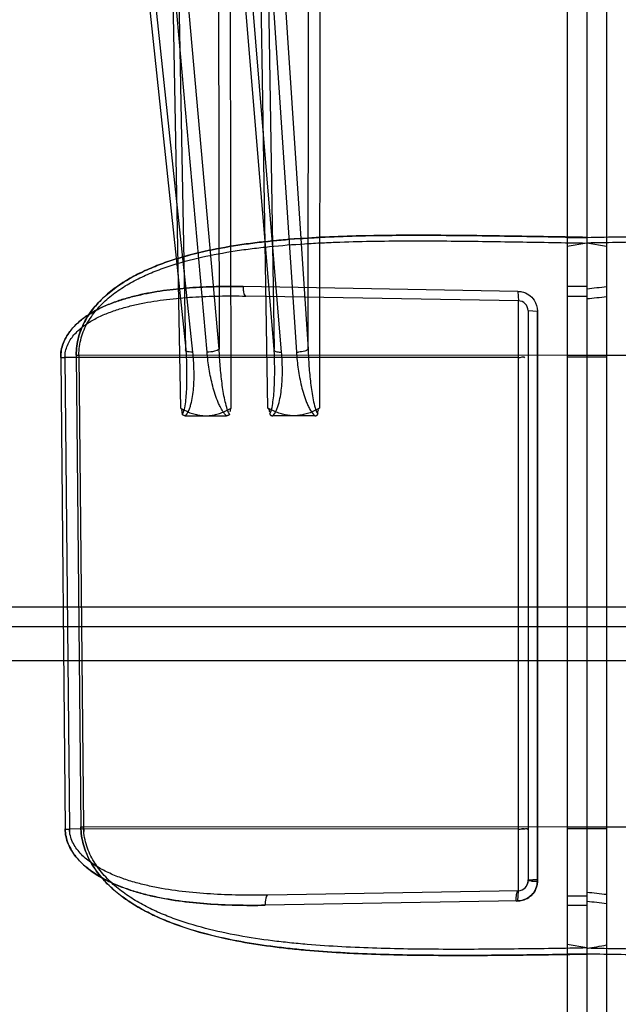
# Model space of a CAD drawing. Header units: millimetres. Extents: x 0 to 297, y 0 to 210.
# Tile 265 of 405: x 147.211 to 147.364, y 158.342 to 158.592. Entities that reach past the tile are written whole.
import ezdxf

# ---------------------------------------------------------------- set-up
doc = ezdxf.new("R2010")
doc.units = ezdxf.units.MM
doc.header["$LTSCALE"] = 16.335
for name, color, linetype in [('INTFCLR_1', 7, 'CONTINUOUS'), ('INTFCLR_144815', 7, 'CONTINUOUS'), ('INTFCLR_72935', 7, 'CONTINUOUS')]:
    doc.layers.add(name, color=color, linetype=linetype)

msp = doc.modelspace()

# ---------------------------------------------------------------- linework, layer by layer
at = {"layer": 'INTFCLR_1', "color": 6, "linetype": 'Continuous'}
for p, q in [((147.3556636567, 158.9753871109), (147.3556636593, 156.6578991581)), ((147.3506636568, 158.9745054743), (147.3506636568, 156.6423528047)), ((147.3556636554, 158.3545025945), (147.3556636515, 158.3545599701))]:
    msp.add_line(p, q, dxfattribs=at)
at = {"layer": 'INTFCLR_1', "color": 9, "linetype": 'Continuous'}
for p, q in [((147.3506636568, 158.5368306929), (147.3556636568, 158.5368642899)), ((147.3556636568, 158.5354214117), (147.3506636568, 158.5345398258)), ((147.3556636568, 158.5243674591), (147.3506636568, 158.5243674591)), ((147.3556636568, 158.5217950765), (147.3506636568, 158.5217950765)), ((147.4849424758, 158.5069041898), (147.3556636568, 158.5068180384)), ((147.3556636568, 158.5068180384), (147.3506636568, 158.5067843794)), ((147.3556636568, 158.5064025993), (147.3506636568, 158.5064025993)), ((147.3556636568, 158.3868180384), (147.3506636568, 158.3867843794)), ((147.4837637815, 158.3869034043), (147.3556636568, 158.3868180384)), ((147.3556636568, 158.3864025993), (147.3506636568, 158.3864025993)), ((147.3556636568, 158.3692573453), (147.3506636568, 158.3692573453)), ((147.3556636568, 158.3668572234), (147.3506636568, 158.3668572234)), ((147.3556636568, 158.3560544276), (147.3506636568, 158.356932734)), ((147.3556636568, 158.3545026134), (147.3506636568, 158.3544689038))]:
    msp.add_line(p, q, dxfattribs=at)
for points, knots in [([(147.3556636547, 158.5368642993), (147.3615446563, 158.5369666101), (147.3735536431, 158.5371742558), (147.3916326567, 158.5374259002), (147.4068471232, 158.5374218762), (147.4189290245, 158.5371115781), (147.4264328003, 158.5367370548), (147.4324060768, 158.5362888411), (147.4383174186, 158.5357284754), (147.4456118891, 158.5347866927), (147.4542110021, 158.533135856), (147.4605054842, 158.5313675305), (147.4645804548, 158.5298844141), (147.4672526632, 158.5288092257), (147.4705065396, 158.5272879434), (147.4736135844, 158.5254819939), (147.4759764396, 158.52383213), (147.478249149, 158.5220241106), (147.4803404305, 158.5199662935), (147.4821497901, 158.5176412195), (147.483346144, 158.5157398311), (147.4843372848, 158.5136883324), (147.485328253, 158.510779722), (147.4856306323, 158.5084489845), (147.4856155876, 158.5069041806)], [0, 0, 0, 0, 0.1235583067, 0.2523043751, 0.3798166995, 0.4431253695, 0.5061711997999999, 0.537617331, 0.5689486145, 0.6308998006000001, 0.6920421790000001, 0.7527558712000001, 0.7679623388, 0.7831225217, 0.8132535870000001, 0.8433357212, 0.8584789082, 0.8737547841, 0.9043176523, 0.9198058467, 0.9355628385, 0.9514204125, 0.9675474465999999, 1, 1, 1, 1]), ([(147.4849424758, 158.5069041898), (147.4849575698, 158.5083780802), (147.4846565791, 158.5106054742), (147.4836753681, 158.5133750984), (147.4826938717, 158.51532971), (147.4815086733, 158.5171424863), (147.4797134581, 158.5193621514), (147.4776418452, 158.5213222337), (147.4753921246, 158.5230448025), (147.4730361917, 158.5246275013), (147.4699295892, 158.5263618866), (147.4660344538, 158.5281083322), (147.4606719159, 158.5300673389), (147.4537240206, 158.5319378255), (147.446608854, 158.5332448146), (147.4408165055, 158.5340450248), (147.4349335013, 158.5347045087), (147.4290013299, 158.5351730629), (147.4230322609, 158.5355007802), (147.4170188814, 158.5357478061), (147.4064532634, 158.5359963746), (147.3913108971, 158.5359848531), (147.3733704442, 158.5357298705), (147.361478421, 158.5355231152), (147.3556636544, 158.5354214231)], [0, 0, 0, 0, 0.0312897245, 0.0468914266, 0.0622613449, 0.0775988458, 0.092780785, 0.1227820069, 0.137841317, 0.1529073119, 0.1829955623, 0.2132363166, 0.2434361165, 0.304110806, 0.3657027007, 0.396894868, 0.4282281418, 0.4913590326, 0.5231807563, 0.5551297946, 0.6191161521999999, 0.7475158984, 0.8765439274, 1, 1, 1, 1]), ([(147.4844421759, 158.3869033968), (147.4844345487, 158.3861265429), (147.4843136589, 158.3845817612), (147.4838305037, 158.3823170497), (147.4830764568, 158.3801461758), (147.482086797, 158.378091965), (147.4808995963, 158.3761672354), (147.4791128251, 158.3737970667), (147.4765494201, 158.3711542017), (147.4736805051, 158.368890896), (147.4712633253, 158.3672818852), (147.4687771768, 158.3657965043), (147.4661985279, 158.364478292), (147.4635553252, 158.3633047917), (147.4595420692, 158.3616817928), (147.4533348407, 158.3597033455), (147.4448296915, 158.3577892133), (147.4376047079, 158.3566489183), (147.4317480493, 158.3559431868), (147.4258228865, 158.3553574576), (147.4198600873, 158.3549344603), (147.4138663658, 158.3546334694), (147.4078320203, 158.3544027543), (147.4002709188, 158.3542292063), (147.3881541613, 158.354128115), (147.3732833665, 158.3542261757), (147.3614416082, 158.3544020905), (147.3556636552, 158.3545025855)], [0, 0, 0, 0, 0.0163893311, 0.0325704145, 0.0487255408, 0.0647523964, 0.0805783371, 0.09635471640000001, 0.127295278, 0.1579323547, 0.1732654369, 0.1885316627, 0.2190078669, 0.2342826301, 0.2495335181, 0.3103183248, 0.3714295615, 0.4333015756, 0.4645341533, 0.4958693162, 0.5588997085, 0.5906159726, 0.6224708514, 0.6862906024, 0.7501582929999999, 0.8780896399, 1, 1, 1, 1]), ([(147.3556636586, 158.3560544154), (147.3614601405, 158.3559530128), (147.3732925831, 158.3557747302), (147.3911103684, 158.3556501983), (147.4061068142, 158.3558283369), (147.418021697, 158.3563131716), (147.4254243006, 158.3568102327), (147.4313110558, 158.3573629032), (147.4371280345, 158.3580297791), (147.4443034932, 158.3591085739), (147.4527649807, 158.3609253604), (147.4596368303, 158.3630181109), (147.4649369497, 158.3651601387), (147.4687737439, 158.3670372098), (147.4718247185, 158.3688683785), (147.4741472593, 158.3705254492), (147.4763773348, 158.3723253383), (147.4784325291, 158.374352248), (147.4802212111, 158.3766229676), (147.4814081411, 158.3784646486), (147.4824001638, 158.3804379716), (147.4834060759, 158.3832095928), (147.4837485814, 158.385431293), (147.4837637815, 158.3869034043)], [0, 0, 0, 0, 0.1236538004, 0.2524038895, 0.3800470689, 0.4434888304, 0.5067305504, 0.5382670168, 0.5695931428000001, 0.6316094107, 0.6929530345, 0.7540459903, 0.7845347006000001, 0.8148028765, 0.8450638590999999, 0.8603049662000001, 0.875623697, 0.9061675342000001, 0.9216005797, 0.9372058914, 0.9528226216, 0.9685992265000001, 1, 1, 1, 1])]:
    msp.add_open_spline(points, degree=3, knots=knots, dxfattribs=at)
at = {"layer": 'INTFCLR_144815', "color": 9, "linetype": 'Continuous'}
for p, q in [((147.2318307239, 158.7140000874), (147.2535812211, 158.5084242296)), ((147.2333653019, 158.7147688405), (147.2552784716, 158.5076554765)), ((147.2589782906, 158.5076554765), (147.2405220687, 158.7147688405)), ((147.2620623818, 158.5084242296), (147.2437431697, 158.7140000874)), ((147.2760633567, 158.5084242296), (147.258900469, 158.7140000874)), ((147.2779656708, 158.5076554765), (147.2606744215, 158.7147688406)), ((147.267966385, 158.7147688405), (147.2817353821, 158.5076554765)), ((147.2710379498, 158.7140000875), (147.2847047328, 158.5084242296)), ((147.2482233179, 158.7116527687), (147.2522479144, 158.4934464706)), ((147.2535812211, 158.5084242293), (147.2498228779, 158.7115873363)), ((147.2744846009, 158.4934464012), (147.2709367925, 158.7116527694)), ((147.2727486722, 158.7115873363), (147.2760633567, 158.5084242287)), ((147.2847047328, 158.5084242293), (147.2848451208, 158.7115873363)), ((147.2877807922, 158.7116527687), (147.2876426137, 158.4934464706)), ((147.2617037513, 158.7067618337), (147.2620623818, 158.5084242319)), ((147.2651620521, 158.4934464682), (147.2647640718, 158.7068272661)), ((147.5754981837, 158.4427782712), (147.0408527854, 158.4427782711)), ((147.0458520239, 158.4378655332), (147.5719233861, 158.4378655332))]:
    msp.add_line(p, q, dxfattribs=at)
at = {"layer": 'INTFCLR_144815', "color": 6, "linetype": 'Continuous'}
for p, q in [((147.2647072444, 158.491931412), (147.2647062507, 158.4919268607)), ((147.2534500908, 158.4914782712), (147.2639598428, 158.4914782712)), ((147.2864176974, 158.4914782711), (147.2757094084, 158.4914782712)), ((147.5886196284, 158.4290894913), (147.0262141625, 158.4290894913))]:
    msp.add_line(p, q, dxfattribs=at)
for points in [[(147.2534500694, 158.4914782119), (147.253409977, 158.4914786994), (147.253371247, 158.491480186), (147.2533338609, 158.4914826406), (147.2532977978, 158.4914860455), (147.2532630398, 158.4914903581), (147.253229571, 158.491495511), (147.253197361, 158.4915014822), (147.2531663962, 158.4915082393), (147.2531366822, 158.4915157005), (147.2531081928, 158.4915238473), (147.2530809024, 158.4915326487), (147.2530548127, 158.4915420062), (147.2530298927, 158.491551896), (147.2530061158, 158.4915622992), (147.2529834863, 158.4915731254), (147.2529619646, 158.4915843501), (147.2529415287, 158.4915959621), (147.2529222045, 158.4916078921), (147.2529039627, 158.491620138), (147.2528867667, 158.4916326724), (147.2528706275, 158.4916453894), (147.2528555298, 158.4916582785), (147.2528414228, 158.4916713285), (147.2528282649, 158.4916844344), (147.2528160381, 158.491697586), (147.2528047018, 158.4917107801), (147.2527941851, 158.4917239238), (147.2527844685, 158.4917370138), (147.2527755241, 158.4917500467), (147.2527672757, 158.4917629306), (147.2527597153, 158.4917756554), (147.2527528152, 158.4917882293), (147.252746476, 158.4918005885), (147.2527406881, 158.491812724), (147.2527354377, 158.4918246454), (147.2527306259, 158.4918363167), (147.2527262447, 158.4918477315), (147.2527222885, 158.4918588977), (147.2527186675, 158.4918698), (147.2527153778, 158.4918804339), (147.2527124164, 158.4918908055), (147.2527097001, 158.4919009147), (147.2527072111, 158.4919107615), (147.252704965, 158.4919203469), (147.2527029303, 158.491929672), (147.2527010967, 158.4919387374), (147.252699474, 158.4919475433), (147.2526980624, 158.4919560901)], [(147.2647052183, 158.4919221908), (147.264704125, 158.4919173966), (147.264702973, 158.4919124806), (147.2647017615, 158.4919074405), (147.2647004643, 158.4919022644), (147.2646990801, 158.491896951), (147.2646976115, 158.4918915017), (147.2646960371, 158.4918859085), (147.2646943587, 158.4918801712), (147.2646925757, 158.49187429), (147.2646906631, 158.4918682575), (147.2646886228, 158.4918620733), (147.2646864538, 158.4918557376), (147.2646841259, 158.4918492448), (147.2646816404, 158.4918425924), (147.2646789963, 158.4918357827), (147.264676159, 158.4918288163), (147.2646731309, 158.491821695), (147.2646699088, 158.4918144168), (147.2646664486, 158.4918069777), (147.2646627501, 158.4917993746), (147.2646588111, 158.4917916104), (147.2646545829, 158.49178369), (147.2646500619, 158.4917756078), (147.2646452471, 158.4917673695), (147.2646400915, 158.4917589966), (147.2646345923, 158.4917504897), (147.2646287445, 158.4917418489), (147.2646224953, 158.4917330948), (147.2646158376, 158.4917242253), (147.2646087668, 158.4917152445), (147.264601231, 158.4917061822), (147.2645932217, 158.4916970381), (147.2645847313, 158.4916878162), (147.2645757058, 158.4916785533), (147.2645661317, 158.4916692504), (147.2645560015, 158.4916599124), (147.2645452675, 158.4916505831), (147.26453391, 158.4916412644), (147.2645219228, 158.4916319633), (147.2645092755, 158.4916227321), (147.264495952, 158.4916135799), (147.2644819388, 158.49160451), (147.2644672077, 158.4915955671), (147.2644517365, 158.4915867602), (147.2644355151, 158.4915780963), (147.2644185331, 158.4915696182), (147.2644007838, 158.4915613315), (147.2643822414, 158.4915532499), (147.2643628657, 158.4915454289), (147.2643426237, 158.4915378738), (147.2643215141, 158.4915306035), (147.2642995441, 158.491523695), (147.2642767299, 158.4915171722), (147.2642530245, 158.4915110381), (147.2642283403, 158.4915053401), (147.2642026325, 158.4915000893), (147.2641759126, 158.4914953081), (147.264148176, 158.4914910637), (147.2641194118, 158.4914873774), (147.2640896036, 158.4914842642), (147.2640587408, 158.4914817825), (147.2640268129, 158.4914799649), (147.2639938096, 158.4914788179), (147.263959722, 158.4914783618)], [(147.2647117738, 158.4919563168), (147.2647112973, 158.4919524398), (147.264710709, 158.4919484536), (147.2647100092, 158.4919443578), (147.2647091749, 158.4919401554)], [(147.2749432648, 158.4919563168), (147.27494377, 158.4919524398), (147.2749443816, 158.4919484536), (147.2749450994, 158.4919443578), (147.274945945, 158.4919401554)], [(147.2749488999, 158.4919268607), (147.2749499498, 158.4919221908), (147.2749510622, 158.4919173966), (147.2749522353, 158.4919124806), (147.2749534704, 158.4919074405), (147.2749547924, 158.4919022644), (147.2749562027, 158.491896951), (147.2749576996, 158.4918915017), (147.2749593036, 158.4918859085), (147.2749610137, 158.4918801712), (147.2749628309, 158.49187429), (147.2749647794, 158.4918682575), (147.274966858, 158.4918620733), (147.2749690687, 158.4918557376), (147.2749714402, 158.4918492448), (147.2749739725, 158.4918425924), (147.2749766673, 158.4918357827), (147.2749795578, 158.4918288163), (147.2749826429, 158.491821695), (147.2749859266, 158.4918144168), (147.2749894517, 158.4918069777), (147.2749932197, 158.4917993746), (147.2749972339, 158.4917916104), (147.2750015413, 158.4917836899), (147.275006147, 158.4917756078), (147.2750110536, 158.4917673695), (147.2750163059, 158.4917589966), (147.2750219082, 158.4917504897), (147.2750278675, 158.4917418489), (147.2750342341, 158.4917330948), (147.2750410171, 158.4917242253), (147.2750482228, 158.4917152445), (147.2750559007, 158.4917061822), (147.2750640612, 158.4916970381), (147.2750727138, 158.4916878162), (147.2750819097, 158.4916785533), (147.2750916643, 158.4916692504), (147.2751019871, 158.4916599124), (147.275112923, 158.4916505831), (147.2751244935, 158.4916412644), (147.2751367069, 158.4916319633), (147.275149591, 158.4916227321), (147.2751631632, 158.4916135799), (147.2751774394, 158.49160451), (147.2751924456, 158.4915955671), (147.2752082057, 158.4915867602), (147.2752247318, 158.4915780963), (147.275242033, 158.4915696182), (147.2752601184, 158.4915613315), (147.2752790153, 158.4915532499), (147.2752987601, 158.4915454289), (147.2753193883, 158.4915378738), (147.2753409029, 158.4915306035), (147.2753632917, 158.491523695), (147.2753865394, 158.4915171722), (147.2754106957, 158.4915110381), (147.2754358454, 158.4915053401), (147.2754620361, 158.4915000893), (147.2754892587, 158.4914953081), (147.2755175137, 158.4914910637), (147.2755468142, 158.4914873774), (147.2755771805, 158.4914842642), (147.2756086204, 158.4914817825), (147.2756411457, 158.4914799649), (147.275674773, 158.4914788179), (147.2757095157, 158.4914783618)], [(147.2864177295, 158.4914782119), (147.2864585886, 158.4914786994), (147.2864980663, 158.491480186), (147.2865361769, 158.4914826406), (147.2865729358, 158.4914860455), (147.2866083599, 158.4914903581), (147.2866424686, 158.491495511), (147.2866752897, 158.4915014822), (147.2867068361, 158.4915082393), (147.2867371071, 158.4915157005), (147.2867661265, 158.4915238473), (147.2867939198, 158.4915326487), (147.2868204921, 158.4915420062), (147.2868458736, 158.491551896), (147.2868700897, 158.4915622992), (147.286893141, 158.4915731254), (147.2869150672, 158.4915843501), (147.2869358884, 158.4915959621), (147.2869555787, 158.4916078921), (147.2869741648, 158.491620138), (147.286991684, 158.4916326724), (147.2870081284, 158.4916453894), (147.2870235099, 158.4916582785), (147.2870378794, 158.4916713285), (147.2870512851, 158.4916844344), (147.2870637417, 158.491697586), (147.2870752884, 158.4917107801), (147.2870860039, 158.4917239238), (147.2870959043, 158.4917370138), (147.2871050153, 158.4917500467), (147.2871134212, 158.4917629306), (147.2871211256, 158.4917756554), (147.2871281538, 158.4917882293), (147.2871346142, 158.4918005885), (147.287140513, 158.491812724), (147.2871458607, 158.4918246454), (147.2871507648, 158.4918363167), (147.2871552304, 158.4918477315), (147.2871592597, 158.4918588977), (147.2871629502, 158.4918698), (147.2871663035, 158.4918804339), (147.2871693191, 158.4918908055), (147.2871720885, 158.4919009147), (147.2871746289, 158.4919107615), (147.2871769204, 158.4919203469), (147.2871789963, 158.491929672), (147.2871808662, 158.4919387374), (147.2871825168, 158.4919475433), (147.287183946, 158.4919560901)]]:
    msp.add_lwpolyline(points, dxfattribs=at)
at = {"layer": 'INTFCLR_144815', "color": 9, "linetype": 'Continuous'}
msp.add_arc((147.28179407, 158.5155255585), 0.007870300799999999, 269.5727478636, 273.4622230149, dxfattribs=at)
for points, knots in [([(147.2535812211, 158.5084242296), (147.253670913, 158.5069759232), (147.2537665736, 158.5048037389), (147.2538067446, 158.501914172), (147.2537874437, 158.4997664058), (147.2537069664, 158.497645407), (147.253553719, 158.4955587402), (147.2532763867, 158.4936617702), (147.2529919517, 158.4924251), (147.2526980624, 158.4919560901)], [0, 0, 0, 0, 0.2624128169, 0.3930633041, 0.5225937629, 0.6507142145, 0.7770976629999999, 0.8999087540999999, 1, 1, 1, 1]), ([(147.2552784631, 158.5076554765), (147.2554305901, 158.5062176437), (147.2555817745, 158.5040552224), (147.2556085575, 158.5011764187), (147.2555293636, 158.499035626), (147.2553299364, 158.496918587), (147.2550332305, 158.4951696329), (147.2545326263, 158.4933126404), (147.2540546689, 158.4921116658), (147.2534500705, 158.4914782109)], [0, 0, 0, 0, 0.2619116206, 0.3921593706, 0.5214161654, 0.6497140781, 0.7774129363, 0.8413750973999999, 1, 1, 1, 1]), ([(147.2552784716, 158.5076554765), (147.255001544, 158.5076532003), (147.2544882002, 158.5076821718), (147.2538955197, 158.5077955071), (147.2534205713, 158.5080718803), (147.2535153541, 158.508348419), (147.2535812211, 158.5084242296)], [0, 0, 0, 0, 0.3766513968, 0.6832752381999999, 0.8634122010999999, 1, 1, 1, 1]), ([(147.2620623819, 158.5084242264), (147.2617720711, 158.5080963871), (147.2606501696, 158.5077866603), (147.259613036, 158.5076502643), (147.2589782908, 158.5076554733)], [0, 0, 0, 0, 0.4082366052, 1, 1, 1, 1]), ([(147.2639597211, 158.4914783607), (147.2632413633, 158.4921028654), (147.2625351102, 158.4932819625), (147.2616651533, 158.495150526), (147.2610254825, 158.496899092), (147.2602072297, 158.499727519), (147.2594714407, 158.5033136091), (147.2591072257, 158.5062086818), (147.2589783, 158.5076554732)], [0, 0, 0, 0, 0.1663170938, 0.2317517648, 0.3614325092, 0.4906053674, 0.7462034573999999, 1, 1, 1, 1]), ([(147.2647117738, 158.4919563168), (147.2643580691, 158.4924384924), (147.2639487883, 158.4936683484), (147.2634676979, 158.4955691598), (147.2630935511, 158.4976359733), (147.2626806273, 158.5004814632), (147.2623114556, 158.5040824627), (147.2621279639, 158.5069745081), (147.2620623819, 158.5084242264)], [0, 0, 0, 0, 0.1069632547, 0.2259230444, 0.3529156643, 0.4817421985, 0.7404247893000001, 1, 1, 1, 1]), ([(147.2749432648, 158.4919563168), (147.2752599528, 158.4924427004), (147.2755574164, 158.4936791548), (147.2758646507, 158.4955741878), (147.276047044, 158.4976398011), (147.2761949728, 158.5004875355), (147.2762255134, 158.5040907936), (147.2761353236, 158.5069770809), (147.2760633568, 158.5084242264)], [0, 0, 0, 0, 0.1048534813, 0.2228269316, 0.3494650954, 0.4783906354, 0.7382380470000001, 1, 1, 1, 1]), ([(147.2757095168, 158.4914783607), (147.2763348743, 158.49210514), (147.2768526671, 158.493300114), (147.2774093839, 158.4951581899), (147.2777562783, 158.4969110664), (147.278097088, 158.4997480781), (147.2782195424, 158.5033433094), (147.2780856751, 158.5062179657), (147.2779656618, 158.5076554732)], [0, 0, 0, 0, 0.1598204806, 0.2237984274, 0.3519341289, 0.4809963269, 0.7396162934, 1, 1, 1, 1]), ([(147.2760633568, 158.5084242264), (147.2760097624, 158.5083438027), (147.2760057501, 158.5079158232), (147.2769504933, 158.5077161), (147.277549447, 158.5076521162), (147.2779656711, 158.5076554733)], [0, 0, 0, 0, 0.1254620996, 0.4596528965, 1, 1, 1, 1]), ([(147.2817353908, 158.5076554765), (147.2818315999, 158.5062082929), (147.2820563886, 158.5040378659), (147.2825298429, 158.5011676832), (147.2829844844, 158.4990257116), (147.2835580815, 158.4969039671), (147.2841656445, 158.4951633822), (147.2847710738, 158.4938045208), (147.285404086, 158.4926401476), (147.2859818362, 158.4918583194), (147.2864177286, 158.4914782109)], [0, 0, 0, 0, 0.2543163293, 0.38211097, 0.5099607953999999, 0.6381010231, 0.7672763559, 0.8328131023, 0.8985899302, 1, 1, 1, 1]), ([(147.2847047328, 158.5084242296), (147.2845211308, 158.5081555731), (147.2836258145, 158.5078395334), (147.2828049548, 158.5077017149), (147.2822693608, 158.5076696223)], [0, 0, 0, 0, 0.3775150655, 1, 1, 1, 1]), ([(147.2847047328, 158.5084242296), (147.2847522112, 158.5069733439), (147.2848631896, 158.5047989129), (147.2850991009, 158.5019117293), (147.2853248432, 158.4997634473), (147.2856103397, 158.4976412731), (147.2859677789, 158.4955524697), (147.2864328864, 158.4936484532), (147.2868447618, 158.4924177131), (147.287183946, 158.4919560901)], [0, 0, 0, 0, 0.2599875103, 0.3898033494, 0.5187987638, 0.6467499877, 0.7734614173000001, 0.8974070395, 1, 1, 1, 1])]:
    msp.add_open_spline(points, degree=3, knots=knots, dxfattribs=at)
at = {"layer": 'INTFCLR_144815', "color": 7, "linetype": 'Continuous'}
for points, knots in [([(147.2522478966, 158.4934464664), (147.2527008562, 158.4931725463), (147.2535905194, 158.4926824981), (147.2549381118, 158.4921211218), (147.256231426, 158.4917419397), (147.257479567, 158.4915259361), (147.2583012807, 158.4914773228), (147.2587049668, 158.4914782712)], [0, 0, 0, 0, 0.2323778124, 0.44503119, 0.6396008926, 0.8227844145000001, 1, 1, 1, 1]), ([(147.2587049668, 158.4914782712), (147.2591158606, 158.4914778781), (147.2599473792, 158.4915270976), (147.261202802, 158.4917477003), (147.2624885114, 158.4921277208), (147.2638266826, 158.4926861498), (147.264708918, 158.4931732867), (147.265162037, 158.4934464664)], [0, 0, 0, 0, 0.180379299, 0.3646876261, 0.5584195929, 0.7677303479, 1, 1, 1, 1]), ([(147.2810635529, 158.4914782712), (147.2806449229, 158.4914778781), (147.279797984, 158.4915270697), (147.2785191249, 158.4917475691), (147.277209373, 158.4921274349), (147.2758461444, 158.4926856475), (147.2749465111, 158.4931730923), (147.2744845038, 158.4934464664)], [0, 0, 0, 0, 0.1807180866, 0.365283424, 0.5591086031, 0.7682572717, 1, 1, 1, 1]), ([(147.287642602, 158.4934464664), (147.2871807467, 158.4931723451), (147.2862735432, 158.4926819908), (147.2849007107, 158.4921208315), (147.2835832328, 158.4917418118), (147.2823117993, 158.4915259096), (147.2814748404, 158.4914773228), (147.2810635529, 158.4914782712)], [0, 0, 0, 0, 0.2318507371, 0.4443420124, 0.6390096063, 0.8224511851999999, 1, 1, 1, 1])]:
    msp.add_open_spline(points, degree=3, knots=knots, dxfattribs=at)
at = {"layer": 'INTFCLR_144815', "color": 6, "linetype": 'Continuous'}
for points in [[(147.2526980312, 158.4919562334), (147.2526361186, 158.4923245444), (147.2527766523, 158.4928561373), (147.2524578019, 158.4930506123)], [(147.265162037, 158.4934464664), (147.2648604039, 158.4932624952), (147.2648613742, 158.4927976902), (147.2648028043, 158.4924492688)], [(147.2744845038, 158.4934464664), (147.2747881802, 158.4932643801), (147.2747907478, 158.4927982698), (147.2748505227, 158.4924492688)], [(147.287183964, 158.4919562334), (147.2872470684, 158.4923246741), (147.2871080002, 158.4928586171), (147.2874287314, 158.4930506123)]]:
    msp.add_open_spline(points, degree=3, dxfattribs=at)
at = {"layer": 'INTFCLR_72935', "color": 6, "linetype": 'Continuous'}
for p, q in [((147.3556636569, 158.9753871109), (147.3556632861, 156.6414711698)), ((147.3606636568, 158.9745054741), (147.3606636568, 156.6423528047)), ((147.3381018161, 158.5231340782), (147.2681486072, 158.5243370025))]:
    msp.add_line(p, q, dxfattribs=at)
at = {"layer": 'INTFCLR_72935', "color": 9, "linetype": 'Continuous'}
for p, q in [((147.3606636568, 158.5345414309), (147.3556636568, 158.5354230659)), ((147.3382072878, 158.520725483), (147.2688479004, 158.5219361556)), ((147.3381017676, 158.5231296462), (147.3382073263, 158.520727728)), ((147.3382072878, 158.3706397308), (147.3382072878, 158.520725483)), ((147.3406636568, 158.5182258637), (147.3406636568, 158.3731393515)), ((147.3406636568, 158.518225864), (147.3430565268, 158.518130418)), ((147.3430544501, 158.3730439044), (147.3430565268, 158.5181304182)), ((147.3430565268, 158.5181304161), (147.3430544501, 158.3730439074)), ((147.2257117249, 158.5069041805), (147.2268851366, 158.3869033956)), ((147.2263848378, 158.5069041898), (147.2275635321, 158.3869034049)), ((147.3556636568, 158.5068180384), (147.2263848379, 158.5069041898)), ((147.2217367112, 158.5063337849), (147.2228788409, 158.3863330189)), ((147.2228328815, 158.5063337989), (147.2239832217, 158.3863330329)), ((147.3382072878, 158.506256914), (147.2228328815, 158.5063337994)), ((147.3606636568, 158.5067843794), (147.3556636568, 158.5068180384)), ((147.3606636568, 158.5064025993), (147.3556636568, 158.5063858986)), ((147.2275635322, 158.3869034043), (147.2276235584, 158.3856826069)), ((147.3556636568, 158.3868180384), (147.2275635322, 158.3869034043)), ((147.3606636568, 158.3867843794), (147.3556636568, 158.3868180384)), ((147.3382072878, 158.386256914), (147.2239832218, 158.3863330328)), ((147.3606636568, 158.3864025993), (147.3556636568, 158.3863858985)), ((147.3430544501, 158.3730439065), (147.3406636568, 158.3731393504)), ((147.3382072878, 158.3706397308), (147.2744437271, 158.3695267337)), ((147.3380986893, 158.3680446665), (147.3382072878, 158.3706397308)), ((147.3380986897, 158.3680446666), (147.2737775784, 158.3669316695))]:
    msp.add_line(p, q, dxfattribs=at)
at = {"layer": 'INTFCLR_72935', "color": 7, "linetype": 'Continuous'}
msp.add_line((147.340675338, 158.3733808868), (147.3430779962, 158.373526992), dxfattribs=at)
at = {"layer": 'INTFCLR_72935', "color": 9, "linetype": 'Continuous'}
for centre, radius, start, end in [((147.4788400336, 157.4229497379), 1.1076399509, 96.1246614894, 96.38484953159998), ((147.3381636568, 158.5182258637), 0.0025, 0, 89.0000000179), ((147.4985833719, 157.2022180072), 1.3266884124, 95.9671288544, 96.1842840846), ((147.2260478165, 158.5416603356), 0.0347577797, 269.4459677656, 270.5555648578), ((147.2222840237, 158.5646103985), 0.0582791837, 269.4619150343, 270.5396044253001), ((147.2272238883, 158.4215861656), 0.0346844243, 269.4404015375, 270.5610722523), ((147.2234302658, 158.4444988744), 0.0581684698, 269.4568399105, 270.5446682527), ((147.2314539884, 158.3864164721), 0.0074712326, 180.6398964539, 185.6372435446), ((147.3381636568, 158.3731393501), 0.0025, 270.999999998, 360), ((147.5076127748, 159.6911471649), 1.329576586, 263.4376802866, 263.6545208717), ((147.4859152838, 159.4545406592), 1.0943357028, 263.1642527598, 263.4278386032)]:
    msp.add_arc(centre, radius, start, end, dxfattribs=at)
at = {"layer": 'INTFCLR_72935', "color": 7, "linetype": 'Continuous'}
msp.add_arc((147.343148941, 158.4295740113), 0.0565301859, 268.3636815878, 269.9042293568, dxfattribs=at)
at = {"layer": 'INTFCLR_72935', "color": 6, "linetype": 'Continuous'}
msp.add_arc((147.1967224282, 159.2948791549), 0.9522723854, 279.6080522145, 279.9133085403, dxfattribs=at)
at = {"layer": 'INTFCLR_72935', "color": 9, "linetype": 'Continuous'}
for points, knots in [([(147.3556636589, 158.5368642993), (147.3497826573, 158.5369666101), (147.3377736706, 158.5371742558), (147.3196946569, 158.5374259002), (147.3044801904, 158.5374218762), (147.2923982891, 158.5371115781), (147.2848945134, 158.5367370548), (147.2789212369, 158.5362888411), (147.273009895, 158.5357284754), (147.2657154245, 158.5347866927), (147.2571163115, 158.533135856), (147.2508218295, 158.5313675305), (147.2467468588, 158.5298844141), (147.2440746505, 158.5288092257), (147.240820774, 158.5272879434), (147.2377137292, 158.5254819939), (147.235350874, 158.52383213), (147.2330781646, 158.5220241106), (147.2309868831, 158.5199662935), (147.2291775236, 158.5176412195), (147.2279811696, 158.5157398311), (147.2269900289, 158.5136883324), (147.2259990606, 158.5107797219), (147.2256966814, 158.5084489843), (147.225711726, 158.5069041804)], [0, 0, 0, 0, 0.1235583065, 0.2523043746, 0.3798166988, 0.4431253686, 0.5061711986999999, 0.5376173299, 0.5689486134, 0.6308997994, 0.6920421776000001, 0.7527558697, 0.7679623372, 0.7831225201, 0.8132535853, 0.8433357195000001, 0.8584789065, 0.8737547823, 0.9043176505, 0.9198058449, 0.9355628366, 0.9514204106, 0.9675474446, 1, 1, 1, 1]), ([(147.225711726, 158.5069041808), (147.2256967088, 158.5084461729), (147.2259978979, 158.5107724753), (147.2269848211, 158.5136749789), (147.2279712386, 158.5157213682), (147.2291626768, 158.5176198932), (147.2309646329, 158.5199411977), (147.2330475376, 158.521996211), (147.2353131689, 158.523804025), (147.2376799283, 158.5254612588), (147.2408018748, 158.5272789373), (147.2447196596, 158.529111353), (147.2501089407, 158.5311660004), (147.2570943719, 158.533130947), (147.2642523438, 158.5345066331), (147.2700775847, 158.5353498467), (147.2759919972, 158.5360455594), (147.2819565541, 158.5365415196), (147.2879582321, 158.5368899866), (147.2940039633, 158.5371539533), (147.3046264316, 158.5374234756), (147.3198506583, 158.5374243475), (147.3378790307, 158.537172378), (147.3498263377, 158.5369658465), (147.3556636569, 158.536864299)], [0, 0, 0, 0, 0.0323934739, 0.0484882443, 0.0642889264, 0.0799963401, 0.09548568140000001, 0.1259388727, 0.1411586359, 0.1563486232, 0.1865956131, 0.2169057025, 0.2471105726, 0.307669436, 0.3690454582, 0.4001072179, 0.4313003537, 0.4941309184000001, 0.5257958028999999, 0.5575851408, 0.6212476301, 0.7489914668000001, 0.8773594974, 1, 1, 1, 1]), ([(147.2263848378, 158.5069041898), (147.2263697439, 158.5083780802), (147.2266707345, 158.5106054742), (147.2276519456, 158.5133750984), (147.2286334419, 158.51532971), (147.2298186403, 158.5171424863), (147.2316138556, 158.5193621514), (147.2336854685, 158.5213222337), (147.2359351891, 158.5230448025), (147.238291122, 158.5246275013), (147.2413977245, 158.5263618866), (147.2452928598, 158.5281083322), (147.2506553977, 158.5300673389), (147.2576032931, 158.5319378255), (147.2647184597, 158.5332448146), (147.2705108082, 158.5340450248), (147.2763938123, 158.5347045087), (147.2823259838, 158.5351730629), (147.2882950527, 158.5355007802), (147.2943084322, 158.5357478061), (147.3048740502, 158.5359963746), (147.3200164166, 158.5359848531), (147.3379568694, 158.5357298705), (147.3498488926, 158.5355231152), (147.3556636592, 158.5354214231)], [0, 0, 0, 0, 0.0312897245, 0.0468914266, 0.0622613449, 0.0775988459, 0.092780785, 0.1227820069, 0.137841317, 0.1529073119, 0.1829955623, 0.2132363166, 0.2434361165, 0.304110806, 0.3657027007, 0.396894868, 0.4282281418, 0.4913590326, 0.5231807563, 0.5551297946, 0.6191161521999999, 0.7475158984, 0.8765439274, 1, 1, 1, 1]), ([(147.2681485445, 158.5243403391), (147.2658678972, 158.52437981), (147.2613326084, 158.5243801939), (147.2545723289, 158.5240815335), (147.2479014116, 158.5234035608), (147.2424207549, 158.5224238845), (147.2381275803, 158.5212996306), (147.2354954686, 158.5204262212), (147.2334393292, 158.519605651), (147.2314283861, 158.5186973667), (147.2290045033, 158.5173769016), (147.2267585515, 158.5157473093), (147.225133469, 158.5142080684), (147.2240187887, 158.5129060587), (147.2230596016, 158.5114550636), (147.2223129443, 158.5098616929), (147.2218341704, 158.5081376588), (147.2217309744, 158.5069388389), (147.2217367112, 158.5063337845)], [0, 0, 0, 0, 0.1267344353, 0.2519146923, 0.3758166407, 0.4990558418, 0.5607759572, 0.6222703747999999, 0.6529930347, 0.6837437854, 0.7448341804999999, 0.8060486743, 0.8372678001, 0.8690228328, 0.9010716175, 0.9336231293, 0.96638095, 1, 1, 1, 1]), ([(147.2217367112, 158.5063337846), (147.221731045, 158.5069313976), (147.2218324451, 158.5081261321), (147.2223066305, 158.5098449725), (147.2230515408, 158.5114404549), (147.2240039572, 158.5128858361), (147.225111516, 158.5141845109), (147.2263349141, 158.515348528), (147.2276469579, 158.516392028), (147.2294796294, 158.517635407), (147.2314196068, 158.5186928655), (147.233427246, 158.5196004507), (147.2354768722, 158.5204193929), (147.2380951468, 158.5212895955), (147.2423670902, 158.5224118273), (147.2478396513, 158.5233953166), (147.2545252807, 158.5240788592), (147.2613119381, 158.5243801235), (147.265863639, 158.5243798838), (147.2681485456, 158.5243403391)], [0, 0, 0, 0, 0.0332041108, 0.0661540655, 0.09856957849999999, 0.1306272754, 0.1620360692, 0.1931979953, 0.2243061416, 0.2550690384, 0.3161524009, 0.3467425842, 0.3774566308, 0.4387422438, 0.4998899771, 0.6227319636, 0.7471850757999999, 0.8730344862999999, 1, 1, 1, 1]), ([(147.2228328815, 158.5063337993), (147.2228272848, 158.5068554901), (147.2229287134, 158.5079040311), (147.2234016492, 158.5094068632), (147.224143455, 158.5107973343), (147.2250879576, 158.5120553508), (147.2261866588, 158.5131830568), (147.2273969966, 158.5141965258), (147.2286977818, 158.5151014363), (147.2305189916, 158.5161855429), (147.2324401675, 158.517101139), (147.2344249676, 158.5178854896), (147.2364592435, 158.5185964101), (147.2390567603, 158.5193477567), (147.2432949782, 158.5203173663), (147.2487200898, 158.5211588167), (147.2553440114, 158.5217370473), (147.2620704, 158.5219835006), (147.2665823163, 158.5219691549), (147.2688477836, 158.5219294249)], [0, 0, 0, 0, 0.0299781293, 0.0599916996, 0.0899615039, 0.1200975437, 0.1500869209, 0.1802362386, 0.210672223, 0.2410371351, 0.301944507, 0.3326775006, 0.3636503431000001, 0.4257333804, 0.48792983, 0.6133735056, 0.7407997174, 0.8698060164, 1, 1, 1, 1]), ([(147.2681485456, 158.5243403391), (147.2681468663, 158.5240428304), (147.2681909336, 158.5233463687), (147.2683019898, 158.5225547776), (147.2686620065, 158.5219328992), (147.2688477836, 158.5219294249)], [0, 0, 0, 0, 0.3430280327, 0.7857646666, 1, 1, 1, 1]), ([(147.3381017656, 158.5231296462), (147.3384270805, 158.5231240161), (147.3393994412, 158.5230144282), (147.3409301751, 158.5223627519), (147.3425563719, 158.5207357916), (147.3430565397, 158.5190886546), (147.3430565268, 158.5181304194)], [0, 0, 0, 0, 0.1262389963, 0.3774662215, 0.6282109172, 1, 1, 1, 1]), ([(147.2268851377, 158.3869033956), (147.2268928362, 158.3861265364), (147.2270133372, 158.3845817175), (147.2274965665, 158.382316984), (147.2282509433, 158.3801462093), (147.2292412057, 158.3780923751), (147.2304270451, 158.3761668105), (147.2322158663, 158.3737981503), (147.2347770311, 158.3711533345), (147.2376464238, 158.3688902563), (147.2400638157, 158.3672815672), (147.2425504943, 158.3657971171), (147.245128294, 158.3644772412), (147.2477722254, 158.3633053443), (147.2517850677, 158.3616814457), (147.2579926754, 158.3597041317), (147.2664975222, 158.3577888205), (147.2737230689, 158.3566524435), (147.2795793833, 158.3559444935), (147.285504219, 158.3553551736), (147.2914672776, 158.3549351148), (147.2974609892, 158.354634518), (147.3034952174, 158.354400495), (147.3110564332, 158.3542310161), (147.3231731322, 158.3541272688), (147.3380439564, 158.3542262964), (147.3498857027, 158.3544022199), (147.3556636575, 158.3545025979)], [0, 0, 0, 0, 0.0163894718, 0.0325708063, 0.04872581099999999, 0.0647522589, 0.0805785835, 0.0963540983, 0.1272955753, 0.1579331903, 0.1732661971, 0.1885321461, 0.2190087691, 0.2342832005, 0.2495341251, 0.3103187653, 0.3714297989, 0.4333009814, 0.4645335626, 0.4958689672, 0.5588993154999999, 0.5906155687, 0.6224705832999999, 0.6862903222, 0.7501580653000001, 0.8780895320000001, 1, 1, 1, 1]), ([(147.3556636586, 158.3545025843), (147.3498439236, 158.3544013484), (147.3379548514, 158.3542246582), (147.3200471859, 158.3541093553), (147.3049674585, 158.3543089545), (147.2929867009, 158.3548272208), (147.2855431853, 158.355354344), (147.2796241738, 158.3559382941), (147.2737740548, 158.3566418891), (147.2665563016, 158.3577783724), (147.2580449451, 158.3596889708), (147.2511357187, 158.3618864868), (147.2458092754, 158.3641323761), (147.2419501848, 158.3661014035), (147.2388842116, 158.3680201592), (147.2365509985, 158.3697551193), (147.234305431, 158.3716437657), (147.2322392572, 158.3737684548), (147.2304438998, 158.3761432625), (147.2292509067, 158.3780720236), (147.2282541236, 158.3801380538), (147.227242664, 158.3830428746), (147.2269002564, 158.3853635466), (147.2268851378, 158.386903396)], [0, 0, 0, 0, 0.1228011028, 0.2508561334, 0.3778135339, 0.4409199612, 0.5038366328, 0.5352171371, 0.5663944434, 0.6281432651, 0.6892831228, 0.7502838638, 0.7807955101, 0.8111536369, 0.8415954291, 0.8569717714, 0.8724623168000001, 0.9034767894, 0.9192224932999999, 0.9352001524, 0.9512466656, 0.9675112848, 1, 1, 1, 1]), ([(147.355663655, 158.3560544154), (147.3498671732, 158.3559530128), (147.3380347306, 158.3557747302), (147.3202169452, 158.3556501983), (147.3052204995, 158.3558283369), (147.2933056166, 158.3563131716), (147.2859030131, 158.3568102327), (147.2800162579, 158.3573629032), (147.2741992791, 158.3580297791), (147.2670238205, 158.3591085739), (147.258562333, 158.3609253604), (147.2516904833, 158.3630181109), (147.2463903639, 158.3651601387), (147.2425535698, 158.3670372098), (147.2395025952, 158.3688683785), (147.2371800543, 158.3705254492), (147.2349499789, 158.3723253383), (147.2328947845, 158.374352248), (147.2311061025, 158.3766229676), (147.2299191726, 158.3784646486), (147.2289271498, 158.3804379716), (147.2279212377, 158.3832095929), (147.2275787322, 158.3854312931), (147.2275635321, 158.3869034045)], [0, 0, 0, 0, 0.1236538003, 0.2524038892, 0.3800470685, 0.4434888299, 0.5067305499, 0.5382670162, 0.5695931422, 0.6316094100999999, 0.6929530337, 0.7540459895, 0.7845346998, 0.8148028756, 0.8450638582, 0.8603049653, 0.8756236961, 0.9061675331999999, 0.9216005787, 0.9372058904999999, 0.9528226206, 0.9685992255, 1, 1, 1, 1]), ([(147.2228788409, 158.3863330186), (147.2228911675, 158.385042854), (147.2233155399, 158.3831016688), (147.2244818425, 158.3808182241), (147.2255730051, 158.3792670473), (147.2268251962, 158.377875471), (147.2281950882, 158.3766278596), (147.22965462, 158.375508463), (147.2316832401, 158.374173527), (147.2343509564, 158.3727529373), (147.2371350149, 158.3715956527), (147.2394103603, 158.3707995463), (147.2417108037, 158.3700832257), (147.2457875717, 158.3690210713), (147.2517375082, 158.3679559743), (147.2589966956, 158.3672147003), (147.2663587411, 158.3668881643), (147.2712982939, 158.3668887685), (147.2737775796, 158.3669316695)], [0, 0, 0, 0, 0.06580738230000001, 0.09827096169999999, 0.1305314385, 0.1622163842, 0.1935784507, 0.2249039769, 0.2559370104, 0.3173554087, 0.3787193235, 0.4095375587, 0.4402860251, 0.501586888, 0.6242921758, 0.7481314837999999, 0.8735260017, 1, 1, 1, 1]), ([(147.2737775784, 158.3669316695), (147.2713056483, 158.3668888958), (147.2663908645, 158.3668880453), (147.2590660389, 158.3672106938), (147.2518399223, 158.3679426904), (147.2459027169, 158.3689969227), (147.2418235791, 158.3700514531), (147.2395145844, 158.3707651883), (147.2372233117, 158.3715613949), (147.2349755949, 158.3724902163), (147.2328011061, 158.3735779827), (147.2306880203, 158.3747837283), (147.2286832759, 158.3761891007), (147.226860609, 158.3778396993), (147.225599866, 158.3792332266), (147.2244959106, 158.3807926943), (147.2236165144, 158.382512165), (147.223031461, 158.3843762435), (147.2228850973, 158.3856782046), (147.2228788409, 158.3863330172)], [0, 0, 0, 0, 0.1260635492, 0.2505358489, 0.3737017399, 0.4961788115, 0.5575658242, 0.5884176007, 0.6193880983, 0.6812362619, 0.712249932, 0.7433084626, 0.8052576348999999, 0.8365705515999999, 0.8685396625, 0.9008859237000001, 0.9337247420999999, 0.9666093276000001, 1, 1, 1, 1]), ([(147.2744437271, 158.3695267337), (147.2719931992, 158.3694839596), (147.2671221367, 158.3694717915), (147.2598634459, 158.3697346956), (147.2527049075, 158.3703540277), (147.2468200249, 158.3712565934), (147.2427700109, 158.3721674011), (147.2404794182, 158.372785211), (147.2382116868, 158.3734718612), (147.2359854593, 158.3742766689), (147.23382572, 158.375221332), (147.2317393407, 158.3762640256), (147.2297530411, 158.377479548), (147.2279409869, 158.3789237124), (147.2266908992, 158.3801337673), (147.2255938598, 158.3814889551), (147.2247228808, 158.3829893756), (147.2241369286, 158.3846167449), (147.2239864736, 158.3857609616), (147.2239832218, 158.3863330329)], [0, 0, 0, 0, 0.1291705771, 0.2566665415, 0.3826840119, 0.5076753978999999, 0.570087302, 0.6013656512, 0.6326921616, 0.6949501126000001, 0.7259767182, 0.7568792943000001, 0.8178552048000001, 0.8482296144, 0.8788541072, 0.9093741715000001, 0.9398355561, 0.9698494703, 1, 1, 1, 1]), ([(147.2744437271, 158.3695267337), (147.2741378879, 158.3695213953), (147.273799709, 158.3682961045), (147.2737611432, 158.3675421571), (147.2737775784, 158.3669316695)], [0, 0, 0, 0, 0.3337198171, 1, 1, 1, 1])]:
    msp.add_open_spline(points, degree=3, knots=knots, dxfattribs=at)
for points in [[(147.3382072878, 158.506256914), (147.3387346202, 158.5062565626), (147.3397891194, 158.5067613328), (147.3397891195, 158.5062340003)], [(147.3382072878, 158.506256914), (147.3387260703, 158.5062565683), (147.3397634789, 158.5067536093), (147.3397634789, 158.5062348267)], [(147.3382072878, 158.386256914), (147.3387346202, 158.3862565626), (147.3397891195, 158.3867613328), (147.3397891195, 158.3862340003)], [(147.3406636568, 158.3861614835), (147.3406636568, 158.3867000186), (147.3395890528, 158.3862503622), (147.3390505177, 158.3862507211)]]:
    msp.add_open_spline(points, degree=3, dxfattribs=at)
at = {"layer": 'INTFCLR_72935', "color": 7, "linetype": 'Continuous'}
for points, knots in [([(147.3376124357, 158.3680129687), (147.3379362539, 158.3679876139), (147.3387509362, 158.3680800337), (147.3401836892, 158.3684129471), (147.3422214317, 158.3697897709), (147.3430544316, 158.3717791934), (147.3430544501, 158.3730439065)], [0, 0, 0, 0, 0.1192426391, 0.2983464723, 0.5357037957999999, 1, 1, 1, 1]), ([(147.3430779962, 158.373526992), (147.3431092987, 158.3732061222), (147.3430300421, 158.3723955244), (147.3427178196, 158.3709655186), (147.3413532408, 158.3689149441), (147.3393701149, 158.3680666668), (147.3380986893, 158.3680446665)], [0, 0, 0, 0, 0.118384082, 0.2963349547, 0.5330572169, 1, 1, 1, 1]), ([(147.3430544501, 158.3730439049), (147.3430542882, 158.3725769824), (147.3429203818, 158.3716365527), (147.3423329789, 158.3703398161), (147.3414014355, 158.369253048), (147.3400044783, 158.3683344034), (147.3388085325, 158.3680572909), (147.33809869, 158.3680446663)], [0, 0, 0, 0, 0.1803810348, 0.361244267, 0.5430015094, 0.7257310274, 1, 1, 1, 1]), ([(147.3382072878, 158.3706397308), (147.3388383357, 158.3706507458), (147.3402130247, 158.3712249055), (147.3407434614, 158.3726766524), (147.340675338, 158.3733808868)], [0, 0, 0, 0, 0.4714724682, 1, 1, 1, 1]), ([(147.3376124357, 158.3680129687), (147.337624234, 158.3681695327), (147.337689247, 158.3688391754), (147.3376774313, 158.3697649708), (147.3379898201, 158.3703810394), (147.3381383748, 158.3706454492), (147.3382072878, 158.3706397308)], [0, 0, 0, 0, 0.1710633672, 0.7412523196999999, 0.9246597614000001, 1, 1, 1, 1])]:
    msp.add_open_spline(points, degree=3, knots=knots, dxfattribs=at)

doc.saveas('drawing.dxf')
